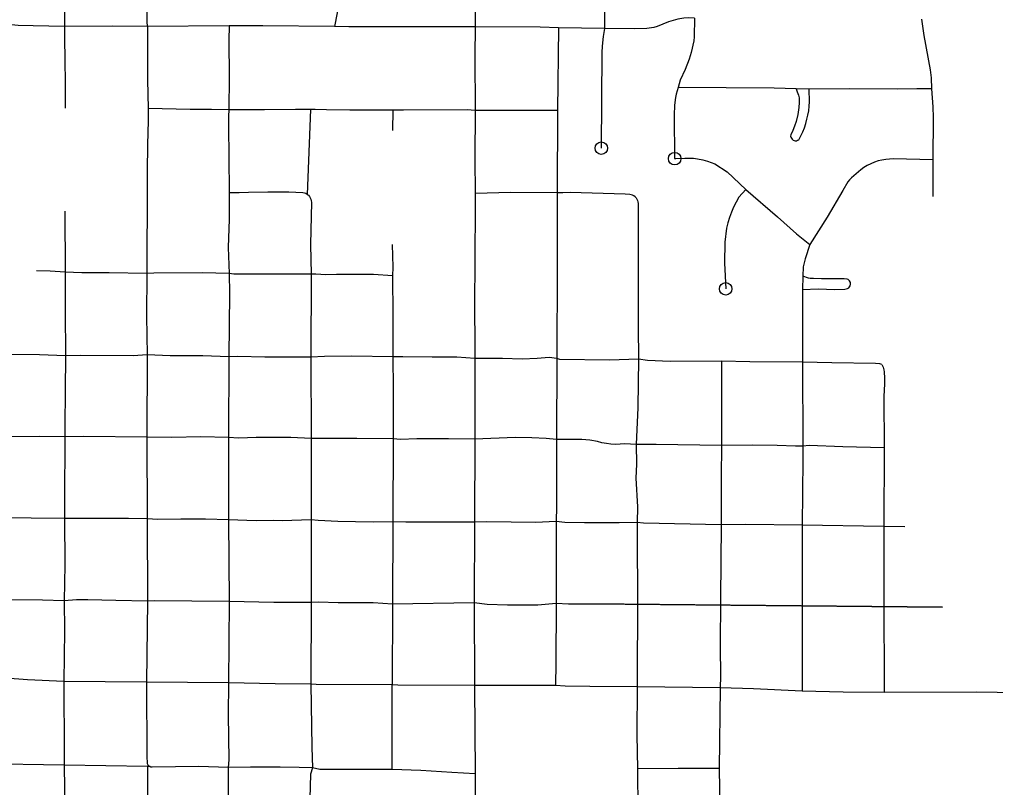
# Model space of a CAD drawing. Extents: x -19 to 366, y -4 to 359.
# Drawn here: x 149.541 to 150.28, y 189.364 to 189.945 of the extents above; entities that cross this region are included whole.
import ezdxf

# ---------------------------------------------------------------- set-up
doc = ezdxf.new("R2010")
doc.units = 0
doc.layers.add('Level 33', color=7, linetype='Continuous')
doc.layers.add('Level 60', color=7, linetype='Continuous')

msp = doc.modelspace()

# ---------------------------------------------------------------- linework, layer by layer
at = {"layer": 'Level 33'}
for points in [[(149.5755, 190.06131), (149.57529, 190.04834), (149.575, 190.00033), (149.57495, 189.99316), (149.575, 189.94006)], [(149.5755, 190.06131), (149.63682, 190.06143), (149.63729, 190.00091), (149.63726, 189.99714), (149.63709, 189.96573), (149.63724, 189.94897), (149.63715, 189.94477), (149.63733, 189.94263), (149.63783, 189.94009)], [(149.98363, 189.99734), (149.98373, 189.93842)], [(149.78559, 189.97502), (149.78336, 189.96084), (149.77937, 189.93999)], [(149.88622, 189.97362), (149.8864, 189.9637), (149.88601, 189.95349), (149.88586, 189.93965)], [(149.575, 189.94006), (149.55105, 189.94047), (149.53988, 189.94086), (149.53485, 189.94125), (149.52459, 189.94125), (149.51395, 189.9409)], [(149.575, 189.94006), (149.57494, 189.93337), (149.57521, 189.91246), (149.57553, 189.89936), (149.57546, 189.87804)], [(149.63783, 189.94009), (149.61116, 189.94029), (149.575, 189.94006)], [(149.63783, 189.94009), (149.63768, 189.92929), (149.63767, 189.89952), (149.6382, 189.87789)], [(149.69971, 189.94038), (149.63783, 189.94009)], [(149.69971, 189.94038), (149.69942, 189.92956), (149.69963, 189.90171), (149.69934, 189.87675)], [(149.77937, 189.93999), (149.72514, 189.9404), (149.69971, 189.94038)], [(149.88586, 189.93965), (149.82819, 189.93972), (149.79022, 189.93977), (149.77937, 189.93999)], [(150.05208, 189.94636), (150.04767, 189.94655), (150.04379, 189.94642), (150.03927, 189.94558), (150.03234, 189.94359), (150.02375, 189.94008), (150.0211, 189.93932), (150.01589, 189.93853), (150.00688, 189.93815), (149.98373, 189.93842)], [(150.05208, 189.94636), (150.05166, 189.9321), (150.05136, 189.92917), (150.04943, 189.92032), (150.0479, 189.91518), (150.04491, 189.90743), (150.04117, 189.89927), (150.03963, 189.89379)], [(150.22386, 189.94559), (150.2257, 189.93326), (150.23045, 189.90719), (150.2312, 189.90122), (150.23138, 189.89273)], [(149.88586, 189.93965), (149.88557, 189.91767), (149.88591, 189.87635)], [(149.94888, 189.93897), (149.93518, 189.93937), (149.88586, 189.93965)], [(149.94888, 189.93897), (149.94829, 189.87629)], [(149.98373, 189.93842), (149.94888, 189.93897)], [(149.98373, 189.93842), (149.98344, 189.93538), (149.98282, 189.93239), (149.982, 189.92511), (149.98174, 189.92033), (149.98137, 189.84781)], [(150.03963, 189.89379), (150.03817, 189.88882), (150.03763, 189.88621), (150.03693, 189.88032), (150.03666, 189.87285), (150.03691, 189.8399), (150.03793, 189.83997)], [(150.12902, 189.8927), (150.11224, 189.89332), (150.03963, 189.89379)], [(150.12902, 189.8927), (150.12963, 189.89053), (150.13068, 189.88801), (150.13117, 189.88595), (150.13118, 189.88232), (150.13096, 189.8787), (150.13015, 189.87323), (150.12891, 189.86804), (150.12778, 189.86459), (150.12644, 189.86123), (150.12488, 189.85796), (150.12479, 189.85704), (150.12495, 189.85614), (150.12531, 189.8553), (150.12585, 189.85457), (150.12658, 189.854), (150.1274, 189.85361), (150.1283, 189.85345), (150.12923, 189.8535), (150.13009, 189.85378), (150.13088, 189.85426), (150.13248, 189.85719), (150.13393, 189.8602), (150.13519, 189.86329), (150.13627, 189.86645), (150.13717, 189.86967), (150.1379, 189.87293), (150.13845, 189.87623), (150.1388, 189.87955), (150.13896, 189.88289), (150.13891, 189.89252)], [(150.13891, 189.89252), (150.12902, 189.8927)], [(150.23138, 189.89273), (150.22027, 189.89283), (150.20555, 189.89261), (150.16904, 189.89288), (150.13891, 189.89252)], [(150.23138, 189.89273), (150.23236, 189.87921), (150.2326, 189.87101), (150.23251, 189.8391)], [(149.6382, 189.87789), (149.63819, 189.86884), (149.6377, 189.85035), (149.63746, 189.83049), (149.63742, 189.82089), (149.63716, 189.75279)], [(149.69934, 189.87675), (149.68621, 189.87715), (149.67, 189.87722), (149.6382, 189.87789)], [(149.69934, 189.87675), (149.69898, 189.87197), (149.6992, 189.85437), (149.69938, 189.8508), (149.69923, 189.84166), (149.69951, 189.8139)], [(149.76119, 189.87714), (149.74989, 189.87719), (149.72633, 189.87687), (149.71253, 189.87691), (149.69934, 189.87675)], [(149.76119, 189.87714), (149.75871, 189.81283)], [(149.82347, 189.8766), (149.79088, 189.87671), (149.77337, 189.87699), (149.76474, 189.87713), (149.76119, 189.87714)], [(149.82347, 189.8766), (149.82317, 189.86127)], [(149.88591, 189.87635), (149.87988, 189.8768), (149.83166, 189.87658), (149.82664, 189.87659), (149.82347, 189.8766)], [(149.88591, 189.87635), (149.88565, 189.83977), (149.88594, 189.81338)], [(149.94829, 189.87629), (149.90066, 189.87645), (149.88591, 189.87635)], [(149.94829, 189.87629), (149.94786, 189.81399)], [(150.03793, 189.83997), (150.04464, 189.84038), (150.05121, 189.8402), (150.05418, 189.83978), (150.05835, 189.83892), (150.06193, 189.83789), (150.06739, 189.83588), (150.07662, 189.83), (150.09097, 189.81643)], [(150.23251, 189.8391), (150.2027, 189.83967), (150.19974, 189.83961), (150.19679, 189.83933), (150.19387, 189.83883), (150.191, 189.83811), (150.18819, 189.83717), (150.18545, 189.83603), (150.18282, 189.83468), (150.1803, 189.83314), (150.17789, 189.83141), (150.1709, 189.82525), (150.16945, 189.82383), (150.1682, 189.82221), (150.16422, 189.81579), (150.15237, 189.7956), (150.13937, 189.77492)], [(150.23251, 189.8391), (150.23245, 189.81128)], [(149.75871, 189.81283), (149.75767, 189.81338), (149.75657, 189.81374), (149.75541, 189.8139), (149.74485, 189.81448), (149.72891, 189.8145), (149.71426, 189.81421), (149.70705, 189.81389), (149.69951, 189.8139)], [(149.94786, 189.81399), (149.91296, 189.81419), (149.88594, 189.81338)], [(150.09097, 189.81643), (150.08563, 189.81061), (150.08349, 189.80696), (150.08156, 189.8032), (150.07988, 189.79932), (150.07841, 189.79535), (150.07718, 189.7913), (150.07622, 189.78719), (150.07506, 189.77659), (150.07473, 189.76084), (150.0756, 189.74132)], [(150.09097, 189.81643), (150.11479, 189.79594), (150.12913, 189.78291), (150.13937, 189.77492)], [(149.69951, 189.8139), (149.69949, 189.79414), (149.69893, 189.77255), (149.6997, 189.75299)], [(149.75871, 189.81283), (149.75963, 189.81212), (149.76044, 189.81126), (149.76106, 189.81027), (149.76152, 189.80919), (149.76179, 189.80805), (149.76185, 189.80688), (149.7611, 189.77489), (149.76165, 189.7524)], [(149.88594, 189.81338), (149.88556, 189.75343), (149.88546, 189.73834), (149.8856, 189.68857)], [(149.94786, 189.81399), (149.94803, 189.76787), (149.948, 189.75763), (149.94777, 189.68841)], [(150.00775, 189.81017), (150.00699, 189.811), (150.00607, 189.81169), (150.00508, 189.81221), (150.004, 189.81256), (150.00289, 189.81273), (149.99952, 189.81294), (149.95789, 189.81417), (149.95236, 189.81393), (149.94786, 189.81399)], [(150.00775, 189.81017), (150.00839, 189.80923), (150.00885, 189.8082), (150.00912, 189.8071), (150.00922, 189.80597), (150.00931, 189.75647), (150.00939, 189.71246), (150.00956, 189.68789)], [(149.57523, 189.80012), (149.57529, 189.75379)], [(149.82312, 189.77492), (149.82361, 189.75774), (149.82324, 189.75122)], [(150.13937, 189.77492), (150.13583, 189.76396), (150.13421, 189.75795), (150.13405, 189.7508)], [(149.57529, 189.75379), (149.56397, 189.75454), (149.55359, 189.7548)], [(149.57529, 189.75379), (149.5753, 189.72496), (149.57555, 189.69052)], [(149.63716, 189.75279), (149.6087, 189.7534), (149.58814, 189.75345), (149.57529, 189.75379)], [(149.63716, 189.75279), (149.63691, 189.72066), (149.63746, 189.69124)], [(149.6997, 189.75299), (149.67932, 189.75333), (149.64255, 189.75308), (149.63716, 189.75279)], [(149.6997, 189.75299), (149.6998, 189.73781), (149.69929, 189.68984)], [(149.76165, 189.7524), (149.73732, 189.75251), (149.72899, 189.75233), (149.70301, 189.75247), (149.6997, 189.75299)], [(149.76165, 189.7524), (149.76138, 189.68954)], [(149.82324, 189.75122), (149.80879, 189.75208), (149.79319, 189.75202), (149.78098, 189.75221), (149.77227, 189.75199), (149.76905, 189.75204), (149.76515, 189.75245), (149.76165, 189.7524)], [(149.82324, 189.75122), (149.82364, 189.72133), (149.82357, 189.69667), (149.82354, 189.6897)], [(150.13405, 189.7508), (150.13371, 189.7408)], [(150.13371, 189.7408), (150.14554, 189.74119), (150.15827, 189.74079), (150.16589, 189.74108), (150.16772, 189.7415), (150.16891, 189.74214), (150.16996, 189.74354), (150.1702, 189.74476), (150.17004, 189.74618), (150.16946, 189.74744), (150.16847, 189.74825), (150.16756, 189.74862), (150.16537, 189.74882), (150.14803, 189.74884), (150.14206, 189.749), (150.13969, 189.74919), (150.13821, 189.74947), (150.13405, 189.7508)], [(150.13371, 189.7408), (150.13385, 189.70596), (150.13377, 189.68567)], [(149.57555, 189.69052), (149.55592, 189.69134), (149.5214, 189.69165), (149.51329, 189.69121)], [(149.57555, 189.69052), (149.57551, 189.66415), (149.57513, 189.63723), (149.57523, 189.62907)], [(149.63746, 189.69124), (149.62699, 189.69058), (149.58689, 189.69078), (149.57555, 189.69052)], [(149.63746, 189.69124), (149.63731, 189.6289)], [(149.69929, 189.68984), (149.67964, 189.69041), (149.65503, 189.6905), (149.63746, 189.69124)], [(149.69929, 189.68984), (149.69911, 189.62864)], [(149.76138, 189.68954), (149.72661, 189.68961), (149.70608, 189.69007), (149.69929, 189.68984)], [(149.82354, 189.6897), (149.79259, 189.69023), (149.77169, 189.69006), (149.76138, 189.68954)], [(149.76138, 189.68954), (149.7618, 189.62789)], [(149.8856, 189.68857), (149.87191, 189.68945), (149.85327, 189.68949), (149.83118, 189.68989), (149.82354, 189.6897)], [(149.82354, 189.6897), (149.82374, 189.66558), (149.82372, 189.6276)], [(149.8856, 189.68857), (149.88551, 189.62734)], [(149.94777, 189.68841), (149.94201, 189.68935), (149.9329, 189.6886), (149.92141, 189.68793), (149.90663, 189.68845), (149.89211, 189.68864), (149.8856, 189.68857)], [(149.94777, 189.68841), (149.9476, 189.62707)], [(150.00956, 189.68789), (149.9876, 189.68725), (149.95007, 189.68776), (149.94777, 189.68841)], [(150.00956, 189.68789), (150.00901, 189.65148), (150.00793, 189.62345)], [(150.07243, 189.68641), (150.0335, 189.68636), (150.01645, 189.68706), (150.00956, 189.68789)], [(150.07243, 189.68641), (150.07233, 189.62253)], [(150.13377, 189.68567), (150.0939, 189.68603), (150.07243, 189.68641)], [(150.13377, 189.68567), (150.13402, 189.62207)], [(150.19386, 189.68396), (150.1924, 189.68444), (150.18905, 189.68466), (150.15598, 189.68511), (150.13377, 189.68567)], [(150.19386, 189.68396), (150.19484, 189.68202), (150.1954, 189.67986), (150.19564, 189.67842), (150.19588, 189.67357), (150.19588, 189.66936), (150.19546, 189.65972), (150.19553, 189.62086)], [(149.57523, 189.62907), (149.5563, 189.62942), (149.53456, 189.6293), (149.51298, 189.62958)], [(149.63731, 189.6289), (149.5895, 189.62942), (149.57523, 189.62907)], [(149.57523, 189.62907), (149.57492, 189.58025), (149.575, 189.56725)], [(149.69911, 189.62864), (149.67804, 189.62919), (149.65607, 189.6288), (149.63731, 189.6289)], [(149.63731, 189.6289), (149.63746, 189.56695)], [(149.69911, 189.62864), (149.69901, 189.5662)], [(149.7618, 189.62789), (149.74633, 189.62867), (149.73054, 189.62871), (149.71993, 189.62859), (149.70682, 189.62816), (149.69911, 189.62864)], [(149.7618, 189.62789), (149.76158, 189.56622)], [(149.82372, 189.6276), (149.7964, 189.62794), (149.76746, 189.6278), (149.7618, 189.62789)], [(149.82372, 189.6276), (149.82363, 189.56475)], [(149.88551, 189.62734), (149.8658, 189.62771), (149.84162, 189.62773), (149.82934, 189.62724), (149.82372, 189.6276)], [(149.88551, 189.62734), (149.88533, 189.5646)], [(149.9476, 189.62707), (149.93969, 189.6278), (149.92868, 189.62849), (149.91617, 189.62863), (149.88551, 189.62734)], [(149.9476, 189.62707), (149.94745, 189.57639), (149.9473, 189.56501)], [(150.00793, 189.62345), (149.99915, 189.62396), (149.99571, 189.6236), (149.99223, 189.62349), (149.98874, 189.62364), (149.9853, 189.62405), (149.98187, 189.62471), (149.97852, 189.62562), (149.97274, 189.62669), (149.96675, 189.62708), (149.9476, 189.62707)], [(150.00793, 189.62345), (150.00815, 189.60836), (150.00754, 189.59782), (150.00878, 189.5762), (150.00863, 189.56432)], [(150.07233, 189.62253), (150.02302, 189.62349), (150.00793, 189.62345)], [(150.07233, 189.62253), (150.07214, 189.59895), (150.07209, 189.56241)], [(150.13402, 189.62207), (150.12838, 189.62211), (150.11448, 189.62262), (150.09553, 189.62277), (150.07233, 189.62253)], [(150.13402, 189.62207), (150.13402, 189.61175), (150.13351, 189.5622)], [(150.19553, 189.62086), (150.16435, 189.62154), (150.13874, 189.62255), (150.13402, 189.62207)], [(150.19553, 189.62086), (150.1953, 189.56123)], [(149.575, 189.56725), (149.52406, 189.56789), (149.51283, 189.56786)], [(149.575, 189.56725), (149.57508, 189.53215), (149.57468, 189.50503)], [(149.63746, 189.56695), (149.62345, 189.56744), (149.575, 189.56725)], [(149.63746, 189.56695), (149.63776, 189.50464)], [(149.69901, 189.5662), (149.68161, 189.56679), (149.66299, 189.56681), (149.64564, 189.56663), (149.63746, 189.56695)], [(149.76158, 189.56622), (149.73981, 189.56557), (149.7328, 189.56572), (149.72006, 189.56563), (149.69901, 189.5662)], [(149.69901, 189.5662), (149.69967, 189.50447)], [(149.76158, 189.56622), (149.76163, 189.5036)], [(149.82363, 189.56475), (149.8086, 189.5645), (149.78182, 189.56514), (149.76695, 189.56579), (149.76158, 189.56622)], [(149.82363, 189.56475), (149.82322, 189.50248)], [(149.88533, 189.5646), (149.83337, 189.56456), (149.82363, 189.56475)], [(149.88533, 189.5646), (149.88524, 189.50354)], [(149.9473, 189.56501), (149.93147, 189.56437), (149.89463, 189.56469), (149.88533, 189.5646)], [(149.9473, 189.56501), (149.94714, 189.50284)], [(150.00863, 189.56432), (149.99484, 189.56397), (149.96876, 189.56407), (149.95385, 189.56442), (149.9473, 189.56501)], [(150.00863, 189.56432), (150.00851, 189.54005), (150.00893, 189.51863), (150.00892, 189.51034), (150.00864, 189.4398)], [(150.07209, 189.56241), (150.01346, 189.56373), (150.00863, 189.56432)], [(150.07209, 189.56241), (150.07172, 189.50667), (150.07148, 189.47047), (150.07163, 189.44794), (150.07147, 189.43898)], [(150.13351, 189.5622), (150.09077, 189.56268), (150.07209, 189.56241)], [(150.13351, 189.5622), (150.13347, 189.50571), (150.13343, 189.43646)], [(150.1953, 189.56123), (150.13351, 189.5622)], [(150.1953, 189.56123), (150.19537, 189.50984), (150.19551, 189.43563)], [(150.21132, 189.5611), (150.1953, 189.56123)], [(149.57468, 189.50503), (149.55823, 189.50546), (149.52357, 189.50581), (149.51283, 189.50627)], [(149.57468, 189.50503), (149.57479, 189.48228), (149.57449, 189.44395)], [(149.63776, 189.50464), (149.61373, 189.50511), (149.59266, 189.50579), (149.58392, 189.50563), (149.57468, 189.50503)], [(149.63776, 189.50464), (149.63687, 189.44337)], [(149.69967, 189.50447), (149.64294, 189.50484), (149.63776, 189.50464)], [(149.69967, 189.50447), (149.69901, 189.44275)], [(149.76163, 189.5036), (149.73342, 189.50368), (149.69967, 189.50447)], [(149.82322, 189.50248), (149.80862, 189.50345), (149.7821, 189.50346), (149.76724, 189.50387), (149.76163, 189.5036)], [(149.76163, 189.5036), (149.76134, 189.44195)], [(149.82322, 189.50248), (149.82298, 189.44137)], [(149.88524, 189.50354), (149.82322, 189.50248)], [(149.88524, 189.50354), (149.88547, 189.44094)], [(149.94714, 189.50284), (149.93344, 189.50166), (149.91032, 189.50177), (149.89506, 189.50221), (149.88524, 189.50354)], [(149.94714, 189.50284), (149.94702, 189.45784), (149.94682, 189.44072)], [(149.99953, 189.50244), (150.23983, 189.5001), (149.99883, 189.5024), (149.97659, 189.50255), (149.95668, 189.50244), (149.94714, 189.50284)], [(149.57449, 189.44395), (149.54693, 189.44523), (149.53013, 189.44642), (149.51216, 189.44558)], [(149.57449, 189.44395), (149.57465, 189.38891), (149.57468, 189.38471), (149.57471, 189.38044)], [(149.63687, 189.44337), (149.57449, 189.44395)], [(149.63687, 189.44337), (149.63727, 189.38629), (149.63745, 189.38264), (149.63762, 189.38167), (149.63805, 189.38078), (149.63867, 189.38002), (149.63947, 189.37944)], [(149.69901, 189.44275), (149.63687, 189.44337)], [(149.69901, 189.44275), (149.69888, 189.41855), (149.69926, 189.38453), (149.69877, 189.37871)], [(149.76134, 189.44195), (149.73448, 189.44205), (149.69901, 189.44275)], [(149.76134, 189.44195), (149.76223, 189.39424), (149.76275, 189.37843)], [(149.82298, 189.44137), (149.76557, 189.44166), (149.76134, 189.44195)], [(149.82305, 189.37732), (149.82308, 189.38287), (149.82294, 189.38828), (149.82298, 189.44137)], [(149.88547, 189.44094), (149.82723, 189.44117), (149.82298, 189.44137)], [(149.88547, 189.44094), (149.88587, 189.37392)], [(149.94682, 189.44072), (149.89789, 189.44079), (149.88547, 189.44094)], [(150.00864, 189.4398), (149.97275, 189.44003), (149.9541, 189.44032), (149.94682, 189.44072)], [(150.00864, 189.4398), (150.00842, 189.40349), (150.00872, 189.37763)], [(150.07147, 189.43898), (150.00864, 189.4398)], [(150.07147, 189.43898), (150.07072, 189.37793)], [(150.13343, 189.43646), (150.09662, 189.43824), (150.07147, 189.43898)], [(150.19551, 189.43563), (150.16455, 189.43582), (150.13343, 189.43646)], [(150.46697, 189.43238), (150.3597, 189.43426), (150.26542, 189.43569), (150.19551, 189.43563)], [(149.57471, 189.38044), (149.51211, 189.38141)], [(149.57471, 189.38044), (149.57507, 189.34462), (149.57509, 189.31945)], [(149.63778, 189.37947), (149.57471, 189.38044)], [(149.63778, 189.37947), (149.63754, 189.31966)], [(149.63947, 189.37944), (149.63778, 189.37947)], [(149.69877, 189.37871), (149.67661, 189.37937), (149.64135, 189.37897), (149.64038, 189.37908), (149.63947, 189.37944)], [(149.76275, 189.37843), (149.75265, 189.37875), (149.7381, 189.37896), (149.71583, 189.3791), (149.69877, 189.37871)], [(149.69877, 189.37871), (149.69909, 189.32825), (149.69935, 189.322), (149.6995, 189.3211), (149.7001, 189.3198)], [(149.76275, 189.37843), (149.76126, 189.37356), (149.75967, 189.31889)], [(149.82305, 189.37732), (149.76825, 189.37732), (149.76275, 189.37843)], [(149.88587, 189.37392), (149.86834, 189.37482), (149.84477, 189.37646), (149.82305, 189.37732)], [(149.88587, 189.37392), (149.88557, 189.31574)], [(150.07072, 189.37793), (150.06245, 189.37788), (150.03957, 189.37786), (150.00872, 189.37763)], [(150.00872, 189.37763), (150.0092, 189.31417)], [(150.07072, 189.37793), (150.07096, 189.36264), (150.07108, 189.32546), (150.07085, 189.31404)]]:
    msp.add_lwpolyline(points, dxfattribs=at)
for centre in [(149.98137, 189.84781), (150.03691, 189.8399), (150.0756, 189.74132)]:
    msp.add_circle(centre, 0.00473, dxfattribs=at)
at = {"layer": 'Level 60'}
for points in [[(154.11585, 1.87092), (153.9063, 10.48743), (153.69602, 19.10409), (153.48501, 27.72087), (153.27327, 36.3378), (153.0608, 44.95486), (152.84759, 53.57206), (152.63366, 62.1894), (152.419, 70.80688), (152.20362, 79.42449), (151.98751, 88.04225), (151.77068, 96.66014), (151.55312, 105.27817), (151.33484, 113.89634), (151.11584, 122.51465), (150.89612, 131.13311), (150.67568, 139.7517), (150.45452, 148.37043), (150.23264, 156.98931), (150.01005, 165.60832), (149.78674, 174.22748), (149.56272, 182.84677), (149.33799, 191.46621), (149.11254, 200.0858), (148.88638, 208.70552), (148.65952, 217.32539), (148.43194, 225.9454), (148.20366, 234.56555), (147.97466, 243.18584), (147.74497, 251.80628), (147.51457, 260.42687), (147.28346, 269.04759), (147.05165, 277.66846), (146.81914, 286.28948), (146.58593, 294.91064), (146.35202, 303.53194), (146.11742, 312.15339), (145.88211, 320.77499), (145.64611, 329.39673), (145.40941, 338.01861), (145.17202, 346.64065)], [(0, 189.51617), (7.11214, 189.52059), (14.22427, 189.53386), (21.33637, 189.55597), (28.44845, 189.58693), (35.56048, 189.62672), (42.67245, 189.67537), (49.78436, 189.73285), (56.89619, 189.79918), (64.00793, 189.87436), (71.11958, 189.95838), (78.23111, 190.05124), (85.34253, 190.15294), (92.45381, 190.26349), (99.56495, 190.38288), (106.67593, 190.51112), (113.78675, 190.6482), (120.89739, 190.79412), (128.00785, 190.94888), (135.11811, 191.11248), (142.22816, 191.28493), (149.33799, 191.46621), (156.44759, 191.65634), (163.55694, 191.85531), (170.66605, 192.06312), (177.77489, 192.27977), (184.88345, 192.50526), (191.99173, 192.73959), (199.09971, 192.98276), (206.20739, 193.23477), (213.31474, 193.49561), (220.42177, 193.7653), (227.52845, 194.04382), (234.63479, 194.33118), (241.74076, 194.62738), (248.84635, 194.93241), (255.95157, 195.24628), (263.05638, 195.56898), (270.16079, 195.90052), (277.26478, 196.24089), (284.36834, 196.5901), (291.47147, 196.94814), (298.57414, 197.31501), (305.67635, 197.69072), (312.77809, 198.07525), (319.87934, 198.46862), (326.9801, 198.87082), (334.08035, 199.28185), (341.18009, 199.7017)], [(0, 180.89994), (7.12284, 180.90436), (14.24566, 180.9176), (21.36847, 180.93968), (28.49124, 180.97058), (35.61397, 181.01031), (42.73664, 181.05888), (49.85925, 181.11627), (56.98178, 181.18249), (64.10422, 181.25754), (71.22656, 181.34142), (78.3488, 181.43413), (85.47091, 181.53567), (92.5929, 181.64603), (99.71474, 181.76523), (106.83643, 181.89325), (113.95795, 182.0301), (121.0793, 182.17578), (128.20046, 182.33029), (135.32143, 182.49362), (142.44218, 182.66579), (149.56272, 182.84677), (156.68303, 183.03659), (163.8031, 183.23523), (170.92291, 183.4427), (178.04247, 183.65899), (185.16175, 183.88411), (192.28074, 184.11805), (199.39944, 184.36082), (206.51784, 184.61242), (213.63591, 184.87283), (220.75366, 185.14207), (227.87107, 185.42014), (234.98813, 185.70702), (242.10483, 186.00273), (249.22115, 186.30726), (256.33709, 186.62061), (263.45264, 186.94279), (270.56779, 187.27378), (277.68251, 187.61359), (284.79682, 187.96222), (291.91068, 188.31967), (299.02409, 188.68594), (306.13705, 189.06103), (313.24954, 189.44494), (320.36154, 189.83766), (327.47305, 190.23919), (334.58406, 190.64954), (341.69455, 191.06871)]]:
    msp.add_spline(points, degree=3, dxfattribs=at)

doc.saveas('drawing.dxf')
